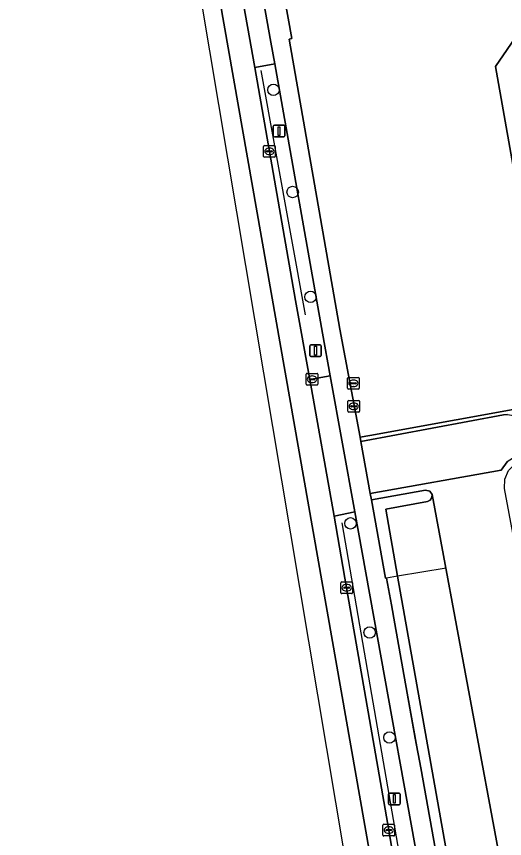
# Model space of a CAD drawing. Extents: x 155018 to 156648, y 383979 to 385733.
# Drawn here: x 155386.6 to 155428.2, y 385328.6 to 385398.7 of the extents above; entities that cross this region are included whole.
import ezdxf

# ---------------------------------------------------------------- set-up
doc = ezdxf.new("R2010")
doc.units = 0
for name, color, linetype in [('IMGEO_Berm_groen', 7, 'Continuous'), ('IMGEO_Boom', 7, 'Continuous'), ('IMGEO_Erf', 7, 'Continuous'), ('IMGEO_Groenvoorziening', 7, 'Continuous'), ('IMGEO_Hek', 7, 'Continuous'), ('IMGEO_Kolk', 7, 'Continuous'), ('IMGEO_Lichtmast', 7, 'Continuous'), ('IMGEO_Pand', 7, 'Continuous'), ('IMGEO_Parkeervlak_open', 7, 'Continuous'), ('IMGEO_Rijbaan_lokaal_gesloten', 7, 'Continuous'), ('IMGEO_Rijbaan_lokaal_open', 7, 'Continuous'), ('IMGEO_Rioolput', 7, 'Continuous'), ('IMGEO_Terreindeel_onvherhard', 7, 'Continuous'), ('IMGEO_Voetpad_open', 7, 'Continuous')]:
    doc.layers.add(name, color=color, linetype=linetype)

msp = doc.modelspace()

# ---------------------------------------------------------------- linework, layer by layer
at = {"layer": 'IMGEO_Berm_groen'}
msp.add_lwpolyline([(155408.614, 385394.659), (155406.925, 385394.35), (155408.164, 385387.201), (155410.394, 385374.467), (155411.597, 385367.738), (155413.36, 385368.051), (155412.69, 385371.681)], close=True, dxfattribs=at)
msp.add_lwpolyline([(155422.817, 385315.579), (155415.459, 385356.435), (155413.683, 385356.069), (155414.754, 385349.953), (155418.348, 385329.271), (155419.47, 385322.57)], dxfattribs=at)
at = {"layer": 'IMGEO_Boom'}
for centre in [(155408.503, 385392.446), (155410.146, 385383.729), (155411.674, 385374.777), (155415.084, 385355.45), (155416.721, 385346.137), (155418.402, 385337.18)]:
    msp.add_circle(centre, 0.489, dxfattribs=at)
at = {"layer": 'IMGEO_Erf'}
msp.add_lwpolyline([(155404.041, 385430.328), (155410.066, 385396.836), (155409.861, 385396.77), (155414.172, 385372.023), (155415.912, 385362.794), (155416.733, 385362.94), (155431.461, 385365.622), (155434.899, 385366.238), (155437.236, 385366.665), (155474.806, 385373.532), (155474.957, 385373.56), (155472.179, 385389.214), (155473.597, 385389.465), (155487.521, 385391.93), (155487.791, 385391.978), (155500.19, 385394.173), (155504.825, 385394.994), (155506.339, 385395.262), (155506.648, 385393.664), (155506.779, 385392.983), (155511.8, 385393.87)], dxfattribs=at)
msp.add_lwpolyline([(155462.368, 385392.265), (155442.25, 385388.69), (155442.74, 385385.95), (155439.94, 385385.41), (155442.17, 385372.77), (155438.995, 385372.209), (155434.062, 385371.366), (155431.187, 385373.379), (155429.498, 385382.872), (155427.447, 385394.455), (155429.46, 385397.339), (155434.376, 385398.217), (155465.33, 385403.662), (155465.1, 385404.851), (155468.15, 385405.361), (155468.46, 385403.552), (155469.481, 385403.701), (155471.08, 385394.64), (155467.16, 385393.87), (155467.29, 385393.14)], close=True, dxfattribs=at)
at = {"layer": 'IMGEO_Groenvoorziening'}
msp.add_lwpolyline([(155423.036, 385323.624), (155428.222, 385324.527), (155428.138, 385325.135), (155423.805, 385324.395), (155419.106, 385350.944), (155418.094, 385356.663), (155421.653, 385357.316), (155421.889, 385357.431), (155422.033, 385357.652), (155422.043, 385357.915), (155421.841, 385358.21), (155421.492, 385358.29), (155416.866, 385357.446), (155418.057, 385350.771), (155418.165, 385350.789), (155418.575, 385348.501), (155418.865, 385346.887), (155420.614, 385337.13), (155421.071, 385334.584), (155422.608, 385326.008), (155423.02, 385323.712)], close=True, dxfattribs=at)
at = {"layer": 'IMGEO_Hek'}
for points in [[(155411.231, 385373.249), (155407.459, 385394.089)], [(155416.733, 385362.94), (155431.461, 385365.622), (155431.424, 385365.603), (155434.899, 385366.238)], [(155414.332, 385355.508), (155416.244, 385344.469), (155420.086, 385322.294), (155420.233, 385319.438), (155420.052, 385316.551)], [(155423.251, 385351.629), (155419.106, 385350.944)], [(155419.106, 385350.944), (155418.165, 385350.789), (155423.02, 385323.712)]]:
    msp.add_lwpolyline(points, dxfattribs=at)
at = {"layer": 'IMGEO_Kolk'}
for p, q in [((155407.663, 385386.775), (155407.663, 385387.627)), ((155407.738, 385387.701), (155408.59, 385387.701)), ((155407.965, 385387.244), (155408.363, 385387.244)), ((155408.151, 385387.481), (155408.176, 385387.481)), ((155408.664, 385387.627), (155408.664, 385386.775)), ((155408.59, 385386.701), (155407.738, 385386.701)), ((155407.922, 385387.195), (155407.922, 385387.207)), ((155408.36, 385387.158), (155407.962, 385387.158)), ((155408.174, 385386.921), (155408.149, 385386.921)), ((155408.406, 385387.207), (155408.406, 385387.195)), ((155411.297, 385367.325), (155411.297, 385368.177)), ((155411.372, 385368.251), (155412.224, 385368.251)), ((155411.556, 385367.745), (155411.556, 385367.757)), ((155411.994, 385367.708), (155411.596, 385367.708)), ((155411.599, 385367.794), (155411.997, 385367.794)), ((155411.785, 385368.031), (155411.81, 385368.031)), ((155412.04, 385367.757), (155412.04, 385367.745)), ((155412.298, 385368.177), (155412.298, 385367.325)), ((155412.224, 385367.251), (155411.372, 385367.251)), ((155411.808, 385367.471), (155411.783, 385367.471)), ((155414.253, 385349.527), (155414.253, 385350.379)), ((155414.328, 385350.453), (155415.18, 385350.453)), ((155414.741, 385350.233), (155414.766, 385350.233)), ((155415.254, 385350.379), (155415.254, 385349.527)), ((155415.18, 385349.453), (155414.328, 385349.453)), ((155414.512, 385349.947), (155414.512, 385349.959)), ((155414.95, 385349.91), (155414.552, 385349.91)), ((155414.555, 385349.996), (155414.953, 385349.996)), ((155414.764, 385349.673), (155414.739, 385349.673)), ((155414.996, 385349.959), (155414.996, 385349.947)), ((155417.922, 385329.771), (155418.774, 385329.771)), ((155417.847, 385328.845), (155417.847, 385329.697)), ((155418.106, 385329.265), (155418.106, 385329.277)), ((155418.544, 385329.228), (155418.146, 385329.228)), ((155418.149, 385329.314), (155418.547, 385329.314)), ((155418.335, 385329.551), (155418.36, 385329.551)), ((155418.59, 385329.277), (155418.59, 385329.265)), ((155418.848, 385329.697), (155418.848, 385328.845)), ((155418.774, 385328.771), (155417.922, 385328.771)), ((155418.358, 385328.991), (155418.333, 385328.991))]:
    msp.add_line(p, q, dxfattribs=at)
for points in [[(155407.663, 385386.775), (155407.663, 385387.627)], [(155407.738, 385387.701), (155408.59, 385387.701)], [(155408.664, 385387.627), (155408.664, 385386.775)], [(155408.59, 385386.701), (155407.738, 385386.701)], [(155411.297, 385367.325), (155411.297, 385368.177)], [(155411.372, 385368.251), (155412.224, 385368.251)], [(155412.298, 385368.177), (155412.298, 385367.325)], [(155412.224, 385367.251), (155411.372, 385367.251)], [(155414.253, 385349.527), (155414.253, 385350.379)], [(155414.328, 385350.453), (155415.18, 385350.453)], [(155415.254, 385350.379), (155415.254, 385349.527)], [(155415.18, 385349.453), (155414.328, 385349.453)], [(155417.922, 385329.771), (155418.774, 385329.771)], [(155417.847, 385328.845), (155417.847, 385329.697)], [(155418.848, 385329.697), (155418.848, 385328.845)], [(155418.774, 385328.771), (155417.922, 385328.771)]]:
    msp.add_lwpolyline(points, dxfattribs=at)
for centre, radius, start, end in [((155407.74, 385387.625), 0.0765, 91.55205, 178.44795), ((155407.74, 385387.625), 0.0765, 91.55205, 178.44795), ((155407.962, 385387.204), 0.0403, 85.87752, 175.75265), ((155408.367, 385387.206), 0.0386, 1.73085, 96.63898), ((155408.588, 385387.625), 0.0765, 1.55205, 88.44795), ((155408.588, 385387.625), 0.0765, 1.55205, 88.44795), ((155407.74, 385386.777), 0.0765, 181.55205, 268.44795), ((155407.74, 385386.777), 0.0765, 181.55205, 268.44795), ((155407.959, 385387.194), 0.0366, 178.93798, 274.71019), ((155408.363, 385387.201), 0.043, 264.86636, 352.45326), ((155408.588, 385386.777), 0.0765, 271.55205, 358.44795), ((155408.588, 385386.777), 0.0765, 271.55205, 358.44795), ((155411.374, 385368.175), 0.0765, 91.55205, 178.44795), ((155411.374, 385368.175), 0.0765, 91.55205, 178.44795), ((155411.596, 385367.754), 0.0403, 85.87752, 175.75265), ((155411.593, 385367.744), 0.0366, 178.93798, 274.71019), ((155411.997, 385367.751), 0.043, 264.86636, 352.45326), ((155412.001, 385367.756), 0.0386, 1.73085, 96.63898), ((155412.222, 385368.175), 0.0765, 1.55205, 88.44795), ((155412.222, 385368.175), 0.0765, 1.55205, 88.44795), ((155411.374, 385367.327), 0.0765, 181.55205, 268.44795), ((155411.374, 385367.327), 0.0765, 181.55205, 268.44795), ((155412.222, 385367.327), 0.0765, 271.55205, 358.44795), ((155412.222, 385367.327), 0.0765, 271.55205, 358.44795), ((155414.33, 385350.377), 0.0765, 91.55205, 178.44795), ((155414.33, 385350.377), 0.0765, 91.55205, 178.44795), ((155415.178, 385350.377), 0.0765, 1.55205, 88.44795), ((155415.178, 385350.377), 0.0765, 1.55205, 88.44795), ((155414.33, 385349.529), 0.0765, 181.55205, 268.44795), ((155414.33, 385349.529), 0.0765, 181.55205, 268.44795), ((155414.552, 385349.956), 0.0403, 85.87752, 175.75265), ((155414.549, 385349.946), 0.0366, 178.93798, 274.71019), ((155414.953, 385349.953), 0.043, 264.86636, 352.45326), ((155414.957, 385349.958), 0.0386, 1.73085, 96.63898), ((155415.178, 385349.529), 0.0765, 271.55205, 358.44795), ((155415.178, 385349.529), 0.0765, 271.55205, 358.44795), ((155417.924, 385329.695), 0.0765, 91.55205, 178.44795), ((155417.924, 385329.695), 0.0765, 91.55205, 178.44795), ((155418.772, 385329.695), 0.0765, 1.55205, 88.44795), ((155418.772, 385329.695), 0.0765, 1.55205, 88.44795), ((155418.146, 385329.274), 0.0403, 85.87752, 175.75265), ((155418.143, 385329.264), 0.0366, 178.93798, 274.71019), ((155418.547, 385329.271), 0.043, 264.86636, 352.45326), ((155418.551, 385329.276), 0.0386, 1.73085, 96.63898), ((155417.924, 385328.847), 0.0765, 181.55205, 268.44795), ((155417.924, 385328.847), 0.0765, 181.55205, 268.44795), ((155418.772, 385328.847), 0.0765, 271.55205, 358.44795), ((155418.772, 385328.847), 0.0765, 271.55205, 358.44795)]:
    msp.add_arc(centre, radius, start, end, dxfattribs=at)
for centre, major_axis, ratio, start_param, end_param in [((155408.15, 385387.201), (-0.387, 0.002), 0.722429, 4.712389, 7.853982), ((155408.175, 385387.201), (-0.39, 0.002), 0.717154, 1.570796, 4.712389), ((155411.784, 385367.751), (-0.387, 0.002), 0.722429, 4.712389, 7.853982), ((155411.809, 385367.751), (-0.39, 0.002), 0.717154, 1.570796, 4.712389), ((155414.74, 385349.953), (-0.387, 0.002), 0.722429, 4.712389, 7.853982), ((155414.765, 385349.953), (-0.39, 0.002), 0.717154, 1.570796, 4.712389), ((155418.334, 385329.271), (-0.387, 0.002), 0.722429, 4.712389, 7.853982), ((155418.359, 385329.271), (-0.39, 0.002), 0.717154, 1.570796, 4.712389)]:
    msp.add_ellipse(centre, major_axis=major_axis, ratio=ratio, start_param=start_param, end_param=end_param, dxfattribs=at)
at = {"layer": 'IMGEO_Lichtmast'}
for p, q in [((155408.595, 385389.432), (155409.385, 385389.432)), ((155409.385, 385389.432), (155408.595, 385389.432)), ((155408.495, 385388.532), (155408.495, 385389.332)), ((155408.495, 385389.332), (155408.495, 385388.532)), ((155409.485, 385389.332), (155409.485, 385388.532)), ((155409.485, 385388.532), (155409.485, 385389.332)), ((155409.385, 385388.432), (155408.595, 385388.432)), ((155408.595, 385388.432), (155409.385, 385388.432)), ((155411.599, 385369.79), (155411.599, 385370.59)), ((155411.599, 385370.59), (155411.599, 385369.79)), ((155411.699, 385370.69), (155412.489, 385370.69)), ((155412.489, 385370.69), (155411.699, 385370.69)), ((155412.589, 385370.59), (155412.589, 385369.79)), ((155412.589, 385369.79), (155412.589, 385370.59)), ((155412.489, 385369.69), (155411.699, 385369.69)), ((155411.699, 385369.69), (155412.489, 385369.69)), ((155418.337, 385331.536), (155418.337, 385332.336)), ((155418.337, 385332.336), (155418.337, 385331.536)), ((155418.437, 385332.436), (155419.227, 385332.436)), ((155419.227, 385332.436), (155418.437, 385332.436)), ((155419.327, 385332.336), (155419.327, 385331.536)), ((155419.327, 385331.536), (155419.327, 385332.336)), ((155419.227, 385331.436), (155418.437, 385331.436)), ((155418.437, 385331.436), (155419.227, 385331.436))]:
    msp.add_line(p, q, dxfattribs=at)
for points in [[(155408.915, 385389.307), (155409.065, 385389.307), (155409.065, 385388.557), (155408.915, 385388.557), (155408.915, 385389.307)], [(155412.019, 385370.565), (155412.169, 385370.565), (155412.169, 385369.815), (155412.019, 385369.815), (155412.019, 385370.565)], [(155418.757, 385332.311), (155418.907, 385332.311), (155418.907, 385331.561), (155418.757, 385331.561), (155418.757, 385332.311)]]:
    msp.add_lwpolyline(points, dxfattribs=at)
for centre, start, end in [((155408.595, 385389.332), 90, 180), ((155408.595, 385389.332), 90, 180), ((155409.385, 385389.332), 0, 90), ((155409.385, 385389.332), 360, 90), ((155408.595, 385388.532), 180, 270), ((155408.595, 385388.532), 180, 270), ((155409.385, 385388.532), 270, 0), ((155409.385, 385388.532), 270, 0), ((155411.699, 385370.59), 90, 180), ((155411.699, 385370.59), 90, 180), ((155412.489, 385370.59), 0, 90), ((155412.489, 385370.59), 360, 90), ((155411.699, 385369.79), 180, 270), ((155411.699, 385369.79), 180, 270), ((155412.489, 385369.79), 270, 0), ((155412.489, 385369.79), 270, 0), ((155418.437, 385332.336), 90, 180), ((155418.437, 385332.336), 90, 180), ((155419.227, 385332.336), 0, 90), ((155419.227, 385332.336), 360, 90), ((155418.437, 385331.536), 180, 270), ((155418.437, 385331.536), 180, 270), ((155419.227, 385331.536), 270, 0), ((155419.227, 385331.536), 270, 0)]:
    msp.add_arc(centre, 0.1, start, end, dxfattribs=at)
at = {"layer": 'IMGEO_Pand'}
msp.add_lwpolyline([(155462.368, 385392.265), (155467.29, 385393.14), (155467.16, 385393.87), (155471.08, 385394.64), (155469.481, 385403.701), (155468.46, 385403.552), (155468.15, 385405.361), (155465.1, 385404.851), (155465.33, 385403.662), (155434.376, 385398.217), (155429.46, 385397.339), (155427.447, 385394.455), (155429.498, 385382.872), (155431.187, 385373.379), (155434.062, 385371.366), (155438.995, 385372.209), (155442.17, 385372.77), (155439.94, 385385.41), (155442.74, 385385.95), (155442.25, 385388.69)], close=True, dxfattribs=at)
at = {"layer": 'IMGEO_Parkeervlak_open'}
msp.add_lwpolyline([(155428.138, 385325.135), (155422.043, 385357.915), (155422.033, 385357.652), (155421.889, 385357.431), (155421.653, 385357.316), (155418.094, 385356.663), (155419.106, 385350.944), (155423.805, 385324.395)], close=True, dxfattribs=at)
at = {"layer": 'IMGEO_Rijbaan_lokaal_gesloten'}
for points in [[(155571.16, 385628.551), (155434.108, 385563.323), (155386.165, 385496.571), (155415.328, 385322.488), (155407.859, 385312.922)], [(155406.925, 385394.35), (155405.179, 385404.091), (155404.659, 385406.857), (155401.977, 385422.138), (155400.811, 385428.715), (155400.765, 385428.893), (155400.607, 385428.866), (155394.76, 385463.71), (155394.925, 385463.735), (155394.875, 385464.061), (155392.97, 385474.931), (155391.236, 385484.781)], [(155390.067, 385480.505), (155398.287, 385432.162), (155417.5, 385322.861)], [(155417.5, 385322.861), (155398.287, 385432.162), (155390.067, 385480.505)], [(155419.47, 385322.57), (155418.348, 385329.271), (155414.754, 385349.953), (155413.683, 385356.069), (155411.597, 385367.738), (155410.394, 385374.467), (155408.164, 385387.201), (155406.925, 385394.35)], [(155428.474, 385364.749), (155428.125, 385364.706), (155415.973, 385362.451), (155416.767, 385358.004), (155427.925, 385359.997), (155428.464, 385360.702)]]:
    msp.add_lwpolyline(points, dxfattribs=at)
at = {"layer": 'IMGEO_Rijbaan_lokaal_open'}
for points in [[(155406.9, 385404.345), (155405.179, 385404.091), (155406.925, 385394.35), (155408.614, 385394.659), (155408.287, 385396.505)], [(155413.36, 385368.051), (155411.597, 385367.738), (155413.683, 385356.069), (155415.459, 385356.435)]]:
    msp.add_lwpolyline(points, close=True, dxfattribs=at)
msp.add_lwpolyline([(155434.092, 385325.549), (155433.496, 385328.824), (155429.324, 385352.488), (155428.235, 385358.438), (155428.249, 385359.229), (155428.559, 385359.957), (155429.104, 385360.502), (155429.811, 385360.809), (155435.651, 385361.85), (155435.79, 385361.16), (155436.188, 385361.23), (155436.18, 385361.273), (155436.066, 385361.254), (155435.871, 385362.44), (155430.158, 385361.406), (155429.206, 385361.188), (155428.464, 385360.702), (155427.925, 385359.997), (155416.767, 385358.004), (155416.866, 385357.446), (155421.492, 385358.29), (155421.841, 385358.21), (155422.043, 385357.915), (155428.138, 385325.135)], dxfattribs=at)
at = {"layer": 'IMGEO_Rioolput'}
for p, q in [((155414.832, 385366.981), (155414.832, 385367.833)), ((155414.907, 385367.907), (155415.759, 385367.907)), ((155415.32, 385367.687), (155415.345, 385367.687)), ((155415.833, 385367.833), (155415.833, 385366.981)), ((155415.759, 385366.907), (155414.907, 385366.907)), ((155415.091, 385367.401), (155415.091, 385367.413)), ((155415.529, 385367.364), (155415.131, 385367.364)), ((155415.134, 385367.45), (155415.532, 385367.45)), ((155415.343, 385367.127), (155415.318, 385367.127)), ((155415.575, 385367.413), (155415.575, 385367.401)), ((155414.858, 385365.016), (155414.858, 385365.868)), ((155414.933, 385365.942), (155415.785, 385365.942)), ((155415.346, 385365.722), (155415.371, 385365.722)), ((155415.859, 385365.868), (155415.859, 385365.016)), ((155415.785, 385364.942), (155414.933, 385364.942)), ((155415.117, 385365.436), (155415.117, 385365.448)), ((155415.555, 385365.399), (155415.157, 385365.399)), ((155415.16, 385365.485), (155415.558, 385365.485)), ((155415.369, 385365.162), (155415.344, 385365.162)), ((155415.601, 385365.448), (155415.601, 385365.436))]:
    msp.add_line(p, q, dxfattribs=at)
for points in [[(155414.832, 385366.981), (155414.832, 385367.833)], [(155414.907, 385367.907), (155415.759, 385367.907)], [(155415.833, 385367.833), (155415.833, 385366.981)], [(155415.759, 385366.907), (155414.907, 385366.907)], [(155414.858, 385365.016), (155414.858, 385365.868)], [(155414.933, 385365.942), (155415.785, 385365.942)], [(155415.859, 385365.868), (155415.859, 385365.016)], [(155415.785, 385364.942), (155414.933, 385364.942)]]:
    msp.add_lwpolyline(points, dxfattribs=at)
for centre, radius, start, end in [((155414.909, 385367.831), 0.0765, 91.55205, 178.44795), ((155414.909, 385367.831), 0.0765, 91.55205, 178.44795), ((155415.757, 385367.831), 0.0765, 1.55205, 88.44795), ((155415.757, 385367.831), 0.0765, 1.55205, 88.44795), ((155414.909, 385366.983), 0.0765, 181.55205, 268.44795), ((155414.909, 385366.983), 0.0765, 181.55205, 268.44795), ((155415.131, 385367.41), 0.0403, 85.87752, 175.75265), ((155415.128, 385367.4), 0.0366, 178.93798, 274.71019), ((155415.532, 385367.407), 0.043, 264.86636, 352.45326), ((155415.536, 385367.412), 0.0386, 1.73085, 96.63898), ((155415.757, 385366.983), 0.0765, 271.55205, 358.44795), ((155415.757, 385366.983), 0.0765, 271.55205, 358.44795), ((155414.935, 385365.866), 0.0765, 91.55205, 178.44795), ((155414.935, 385365.866), 0.0765, 91.55205, 178.44795), ((155415.783, 385365.866), 0.0765, 1.55205, 88.44795), ((155415.783, 385365.866), 0.0765, 1.55205, 88.44795), ((155414.935, 385365.018), 0.0765, 181.55205, 268.44795), ((155414.935, 385365.018), 0.0765, 181.55205, 268.44795), ((155415.157, 385365.445), 0.0403, 85.87752, 175.75265), ((155415.154, 385365.435), 0.0366, 178.93798, 274.71019), ((155415.558, 385365.442), 0.043, 264.86636, 352.45326), ((155415.562, 385365.447), 0.0386, 1.73085, 96.63898), ((155415.783, 385365.018), 0.0765, 271.55205, 358.44795), ((155415.783, 385365.018), 0.0765, 271.55205, 358.44795)]:
    msp.add_arc(centre, radius, start, end, dxfattribs=at)
for centre, major_axis, ratio, start_param, end_param in [((155415.319, 385367.407), (-0.387, 0.002), 0.722429, 4.712389, 7.853982), ((155415.344, 385367.407), (-0.39, 0.002), 0.717154, 1.570796, 4.712389), ((155415.345, 385365.442), (-0.387, 0.002), 0.722429, 4.712389, 7.853982), ((155415.37, 385365.442), (-0.39, 0.002), 0.717154, 1.570796, 4.712389)]:
    msp.add_ellipse(centre, major_axis=major_axis, ratio=ratio, start_param=start_param, end_param=end_param, dxfattribs=at)
at = {"layer": 'IMGEO_Terreindeel_onvherhard'}
msp.add_lwpolyline([(155415.912, 385362.794), (155415.973, 385362.451), (155428.125, 385364.706), (155428.474, 385364.749), (155428.832, 385364.693), (155429.182, 385364.666), (155429.631, 385364.702), (155434.977, 385365.67), (155434.899, 385366.238), (155431.461, 385365.622), (155416.733, 385362.94)], close=True, dxfattribs=at)
at = {"layer": 'IMGEO_Voetpad_open'}
for points in [[(155414.172, 385372.023), (155409.861, 385396.77), (155410.066, 385396.836), (155404.041, 385430.328), (155403.767, 385432.108)], [(155401.497, 385430.48), (155402.262, 385430.588), (155402.359, 385430.017), (155406.9, 385404.345), (155408.287, 385396.505), (155408.614, 385394.659), (155412.69, 385371.681), (155413.36, 385368.051), (155415.459, 385356.435), (155422.817, 385315.579), (155421.11, 385309.724), (155423.465, 385294.618)], [(155422.608, 385326.008), (155421.071, 385334.584), (155420.614, 385337.13), (155418.865, 385346.887), (155418.575, 385348.501), (155418.165, 385350.789), (155418.057, 385350.771), (155416.866, 385357.446), (155416.767, 385358.004), (155415.973, 385362.451), (155415.912, 385362.794), (155414.172, 385372.023)]]:
    msp.add_lwpolyline(points, dxfattribs=at)

doc.saveas('drawing.dxf')
